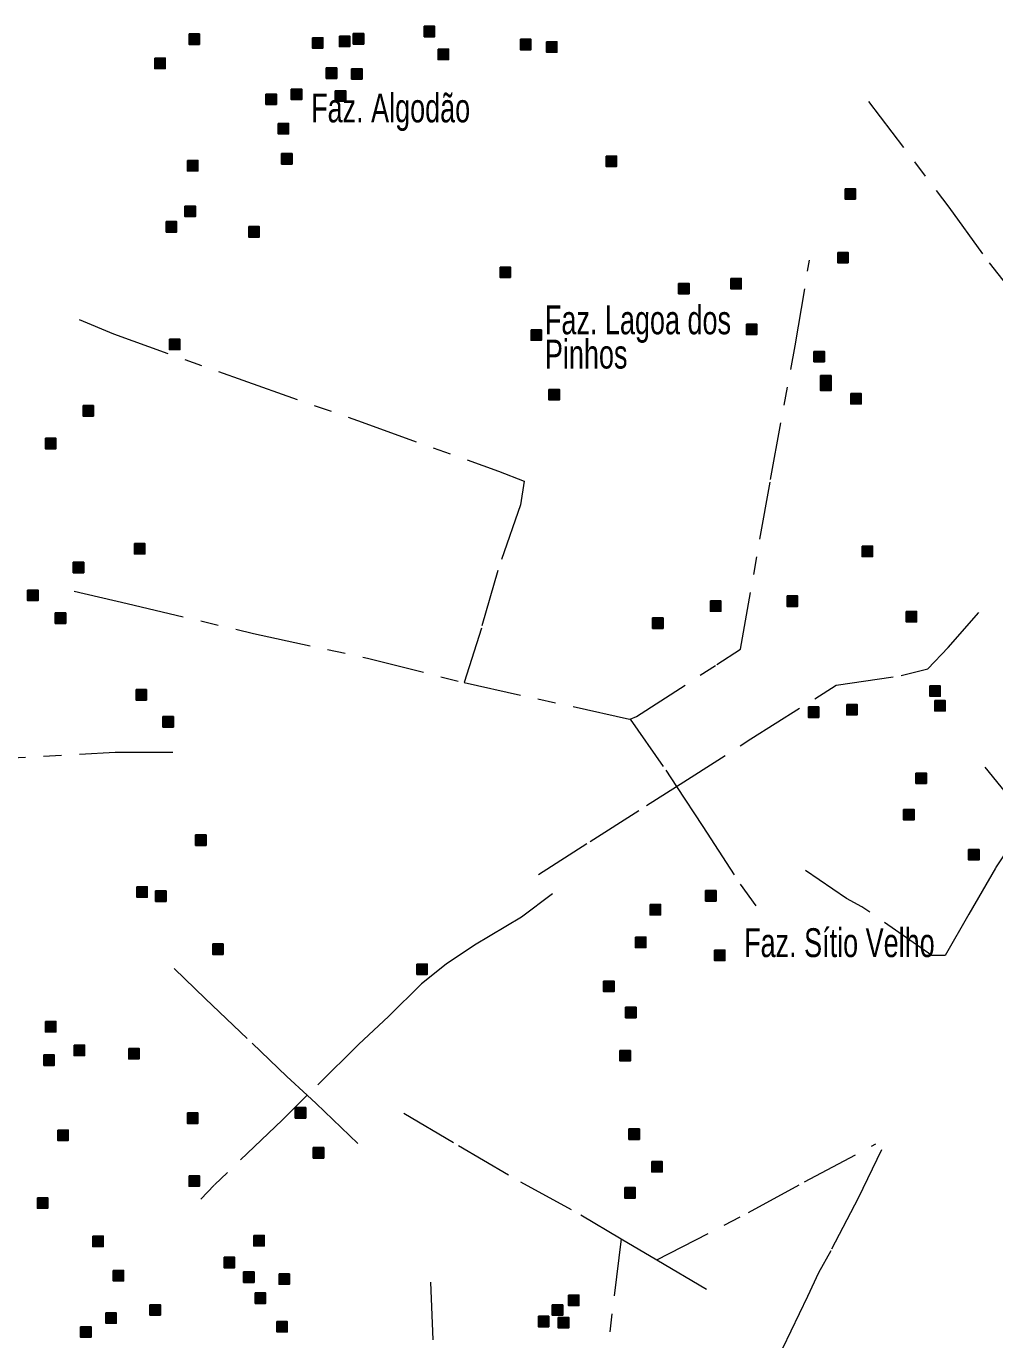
# Model space of a CAD drawing. Extents: x 445.4 to 500, y 8728.7 to 8784.
# Drawn here: x 463.38 to 468.75, y 8739.94 to 8747.22 of the extents above; entities that cross this region are included whole.
import ezdxf

# ---------------------------------------------------------------- set-up
doc = ezdxf.new("R2010")
doc.units = 0
doc.header["$LTSCALE"] = 0.064
doc.linetypes.add('DOT_DASHED', pattern=[7.7, 5, -1.2, 0.3, -1.2])
doc.layers.add('2', color=7, linetype='Continuous', lineweight=25)
doc.layers.add('22', color=7, linetype='DOT_DASHED', lineweight=13)
doc.layers.add('61', color=7, linetype='Continuous')

msp = doc.modelspace()

# ---------------------------------------------------------------- hatches: boundary and pattern name
at = {"layer": '2'}
for points in [[(464.2846, 8747.1799), (464.3426, 8747.1799), (464.3426, 8747.1219), (464.2846, 8747.1219)], [(464.9693, 8747.159), (465.0273, 8747.159), (465.0273, 8747.101), (464.9693, 8747.101)], [(465.1186, 8747.1681), (465.1766, 8747.1681), (465.1766, 8747.1101), (465.1186, 8747.1101)], [(465.1955, 8747.1817), (465.2535, 8747.1817), (465.2535, 8747.1237), (465.1955, 8747.1237)], [(465.5892, 8747.2224), (465.6472, 8747.2224), (465.6472, 8747.1644), (465.5892, 8747.1644)], [(465.6661, 8747.0956), (465.7241, 8747.0956), (465.7241, 8747.0376), (465.6661, 8747.0376)], [(466.1232, 8747.15), (466.1812, 8747.15), (466.1812, 8747.092), (466.1232, 8747.092)], [(466.268, 8747.1364), (466.326, 8747.1364), (466.326, 8747.0784), (466.268, 8747.0784)], [(464.0946, 8747.0458), (464.1526, 8747.0458), (464.1526, 8746.9878), (464.0946, 8746.9878)], [(465.0462, 8746.9915), (465.1042, 8746.9915), (465.1042, 8746.9335), (465.0462, 8746.9335)], [(465.1865, 8746.987), (465.2445, 8746.987), (465.2445, 8746.929), (465.1865, 8746.929)], [(464.8516, 8746.8738), (464.9096, 8746.8738), (464.9096, 8746.8158), (464.8516, 8746.8158)], [(465.096, 8746.8647), (465.154, 8746.8647), (465.154, 8746.8067), (465.096, 8746.8067)], [(464.7114, 8746.8466), (464.7694, 8746.8466), (464.7694, 8746.7886), (464.7114, 8746.7886)], [(464.7792, 8746.6837), (464.8372, 8746.6837), (464.8372, 8746.6257), (464.7792, 8746.6257)], [(464.7982, 8746.5161), (464.8562, 8746.5161), (464.8562, 8746.4581), (464.7982, 8746.4581)], [(466.5983, 8746.5026), (466.6563, 8746.5026), (466.6563, 8746.4446), (466.5983, 8746.4446)], [(464.2756, 8746.4781), (464.3336, 8746.4781), (464.3336, 8746.4201), (464.2756, 8746.4201)], [(467.9241, 8746.3215), (467.9821, 8746.3215), (467.9821, 8746.2635), (467.9241, 8746.2635)], [(464.262, 8746.2246), (464.32, 8746.2246), (464.32, 8746.1666), (464.262, 8746.1666)], [(464.1579, 8746.1386), (464.2159, 8746.1386), (464.2159, 8746.0806), (464.1579, 8746.0806)], [(464.6163, 8746.1114), (464.6743, 8746.1114), (464.6743, 8746.0534), (464.6163, 8746.0534)], [(467.8834, 8745.9683), (467.9414, 8745.9683), (467.9414, 8745.9103), (467.8834, 8745.9103)], [(466.01, 8745.8868), (466.068, 8745.8868), (466.068, 8745.8288), (466.01, 8745.8288)], [(467.001, 8745.7963), (467.059, 8745.7963), (467.059, 8745.7383), (467.001, 8745.7383)], [(467.2906, 8745.8234), (467.3486, 8745.8234), (467.3486, 8745.7654), (467.2906, 8745.7654)], [(467.3766, 8745.5699), (467.4346, 8745.5699), (467.4346, 8745.5119), (467.3766, 8745.5119)], [(464.176, 8745.4866), (464.234, 8745.4866), (464.234, 8745.4286), (464.176, 8745.4286)], [(466.182, 8745.5382), (466.24, 8745.5382), (466.24, 8745.4802), (466.182, 8745.4802)], [(467.7515, 8745.419), (467.8095, 8745.419), (467.8095, 8745.361), (467.7515, 8745.361)], [(467.7884, 8745.2847), (467.8464, 8745.2847), (467.8464, 8745.2267), (467.7884, 8745.2267)], [(466.2815, 8745.2077), (466.3395, 8745.2077), (466.3395, 8745.1497), (466.2815, 8745.1497)], [(467.7884, 8745.2597), (467.8464, 8745.2597), (467.8464, 8745.2017), (467.7884, 8745.2017)], [(463.6964, 8745.1181), (463.7544, 8745.1181), (463.7544, 8745.0601), (463.6964, 8745.0601)], [(467.9558, 8745.1851), (468.0138, 8745.1851), (468.0138, 8745.1271), (467.9558, 8745.1271)], [(463.4882, 8744.937), (463.5462, 8744.937), (463.5462, 8744.879), (463.4882, 8744.879)], [(463.9814, 8744.353), (464.0394, 8744.353), (464.0394, 8744.295), (463.9814, 8744.295)], [(468.0191, 8744.3384), (468.0771, 8744.3384), (468.0771, 8744.2804), (468.0191, 8744.2804)], [(463.6421, 8744.2489), (463.7001, 8744.2489), (463.7001, 8744.1909), (463.6421, 8744.1909)], [(463.3887, 8744.0949), (463.4467, 8744.0949), (463.4467, 8744.0369), (463.3887, 8744.0369)], [(467.1775, 8744.0351), (467.2355, 8744.0351), (467.2355, 8743.9771), (467.1775, 8743.9771)], [(467.6028, 8744.0623), (467.6608, 8744.0623), (467.6608, 8744.0043), (467.6028, 8744.0043)], [(463.5425, 8743.9682), (463.6005, 8743.9682), (463.6005, 8743.9102), (463.5425, 8743.9102)], [(468.2635, 8743.9762), (468.3215, 8743.9762), (468.3215, 8743.9182), (468.2635, 8743.9182)], [(466.8562, 8743.94), (466.9142, 8743.94), (466.9142, 8743.882), (466.8562, 8743.882)], [(463.9905, 8743.5426), (464.0485, 8743.5426), (464.0485, 8743.4846), (463.9905, 8743.4846)], [(468.3947, 8743.5635), (468.4527, 8743.5635), (468.4527, 8743.5055), (468.3947, 8743.5055)], [(467.7205, 8743.4465), (467.7785, 8743.4465), (467.7785, 8743.3885), (467.7205, 8743.3885)], [(467.9332, 8743.4601), (467.9912, 8743.4601), (467.9912, 8743.4021), (467.9332, 8743.4021)], [(468.4219, 8743.482), (468.4799, 8743.482), (468.4799, 8743.424), (468.4219, 8743.424)], [(464.1398, 8743.3932), (464.1978, 8743.3932), (464.1978, 8743.3352), (464.1398, 8743.3352)], [(468.3178, 8743.0798), (468.3758, 8743.0798), (468.3758, 8743.0218), (468.3178, 8743.0218)], [(468.2492, 8742.8777), (468.3072, 8742.8777), (468.3072, 8742.8197), (468.2492, 8742.8197)], [(464.3208, 8742.7367), (464.3788, 8742.7367), (464.3788, 8742.6787), (464.3208, 8742.6787)], [(468.6096, 8742.6555), (468.6676, 8742.6555), (468.6676, 8742.5975), (468.6096, 8742.5975)], [(463.995, 8742.4487), (464.053, 8742.4487), (464.053, 8742.3907), (463.995, 8742.3907)], [(464.0991, 8742.4261), (464.1571, 8742.4261), (464.1571, 8742.3681), (464.0991, 8742.3681)], [(467.1503, 8742.4279), (467.2083, 8742.4279), (467.2083, 8742.3699), (467.1503, 8742.3699)], [(466.8426, 8742.3509), (466.9006, 8742.3509), (466.9006, 8742.2929), (466.8426, 8742.2929)], [(464.4158, 8742.1318), (464.4738, 8742.1318), (464.4738, 8742.0738), (464.4158, 8742.0738)], [(466.7612, 8742.1698), (466.8192, 8742.1698), (466.8192, 8742.1118), (466.7612, 8742.1118)], [(467.2001, 8742.0973), (467.2581, 8742.0973), (467.2581, 8742.0393), (467.2001, 8742.0393)], [(465.5485, 8742.0204), (465.6065, 8742.0204), (465.6065, 8741.9624), (465.5485, 8741.9624)], [(466.5847, 8741.9253), (466.6427, 8741.9253), (466.6427, 8741.8673), (466.5847, 8741.8673)], [(466.7069, 8741.7804), (466.7649, 8741.7804), (466.7649, 8741.7224), (466.7069, 8741.7224)], [(463.4882, 8741.7017), (463.5462, 8741.7017), (463.5462, 8741.6437), (463.4882, 8741.6437)], [(463.6466, 8741.5704), (463.7046, 8741.5704), (463.7046, 8741.5124), (463.6466, 8741.5124)], [(463.9498, 8741.5523), (464.0078, 8741.5523), (464.0078, 8741.4943), (463.9498, 8741.4943)], [(463.4792, 8741.5161), (463.5372, 8741.5161), (463.5372, 8741.4581), (463.4792, 8741.4581)], [(466.6752, 8741.5405), (466.7332, 8741.5405), (466.7332, 8741.4825), (466.6752, 8741.4825)], [(464.2756, 8741.1946), (464.3336, 8741.1946), (464.3336, 8741.1366), (464.2756, 8741.1366)], [(464.8743, 8741.2236), (464.9323, 8741.2236), (464.9323, 8741.1656), (464.8743, 8741.1656)], [(463.5561, 8741.0995), (463.6141, 8741.0995), (463.6141, 8741.0415), (463.5561, 8741.0415)], [(466.725, 8741.1058), (466.783, 8741.1058), (466.783, 8741.0478), (466.725, 8741.0478)], [(464.9738, 8741.0017), (465.0318, 8741.0017), (465.0318, 8740.9437), (464.9738, 8740.9437)], [(466.8517, 8740.9247), (466.9097, 8740.9247), (466.9097, 8740.8667), (466.8517, 8740.8667)], [(464.2846, 8740.846), (464.3426, 8740.846), (464.3426, 8740.788), (464.2846, 8740.788)], [(466.7024, 8740.7799), (466.7604, 8740.7799), (466.7604, 8740.7219), (466.7024, 8740.7219)], [(463.443, 8740.7238), (463.501, 8740.7238), (463.501, 8740.6658), (463.443, 8740.6658)], [(463.7507, 8740.511), (463.8087, 8740.511), (463.8087, 8740.453), (463.7507, 8740.453)], [(464.6435, 8740.5145), (464.7015, 8740.5145), (464.7015, 8740.4565), (464.6435, 8740.4565)], [(464.4793, 8740.3933), (464.5373, 8740.3933), (464.5373, 8740.3353), (464.4793, 8740.3353)], [(463.8638, 8740.3208), (463.9218, 8740.3208), (463.9218, 8740.2628), (463.8638, 8740.2628)], [(464.587, 8740.3121), (464.645, 8740.3121), (464.645, 8740.2541), (464.587, 8740.2541)], [(464.7838, 8740.3017), (464.8418, 8740.3017), (464.8418, 8740.2437), (464.7838, 8740.2437)], [(464.6516, 8740.1961), (464.7096, 8740.1961), (464.7096, 8740.1381), (464.6516, 8740.1381)], [(466.3901, 8740.184), (466.4481, 8740.184), (466.4481, 8740.126), (466.3901, 8740.126)], [(464.0674, 8740.1307), (464.1254, 8740.1307), (464.1254, 8740.0727), (464.0674, 8740.0727)], [(466.2996, 8740.1297), (466.3576, 8740.1297), (466.3576, 8740.0717), (466.2996, 8740.0717)], [(463.8231, 8740.0854), (463.8811, 8740.0854), (463.8811, 8740.0274), (463.8231, 8740.0274)], [(464.7717, 8740.0373), (464.8297, 8740.0373), (464.8297, 8739.9793), (464.7717, 8739.9793)], [(466.2227, 8740.0663), (466.2807, 8740.0663), (466.2807, 8740.0083), (466.2227, 8740.0083)], [(466.3328, 8740.0597), (466.3908, 8740.0597), (466.3908, 8740.0017), (466.3328, 8740.0017)], [(463.6828, 8740.0084), (463.7408, 8740.0084), (463.7408, 8739.9504), (463.6828, 8739.9504)]]:
    msp.add_hatch(color=256, dxfattribs=at).paths.add_polyline_path(points)

# ---------------------------------------------------------------- linework, layer by layer
for points in [[(464.2846, 8747.1799), (464.3426, 8747.1799), (464.3426, 8747.1219), (464.2846, 8747.1219)], [(464.9693, 8747.159), (465.0273, 8747.159), (465.0273, 8747.101), (464.9693, 8747.101)], [(465.1186, 8747.1681), (465.1766, 8747.1681), (465.1766, 8747.1101), (465.1186, 8747.1101)], [(465.1955, 8747.1817), (465.2535, 8747.1817), (465.2535, 8747.1237), (465.1955, 8747.1237)], [(465.5892, 8747.2224), (465.6472, 8747.2224), (465.6472, 8747.1644), (465.5892, 8747.1644)], [(465.6661, 8747.0956), (465.7241, 8747.0956), (465.7241, 8747.0376), (465.6661, 8747.0376)], [(466.1232, 8747.15), (466.1812, 8747.15), (466.1812, 8747.092), (466.1232, 8747.092)], [(466.268, 8747.1364), (466.326, 8747.1364), (466.326, 8747.0784), (466.268, 8747.0784)], [(464.0946, 8747.0458), (464.1526, 8747.0458), (464.1526, 8746.9878), (464.0946, 8746.9878)], [(465.0462, 8746.9915), (465.1042, 8746.9915), (465.1042, 8746.9335), (465.0462, 8746.9335)], [(465.1865, 8746.987), (465.2445, 8746.987), (465.2445, 8746.929), (465.1865, 8746.929)], [(464.8516, 8746.8738), (464.9096, 8746.8738), (464.9096, 8746.8158), (464.8516, 8746.8158)], [(465.096, 8746.8647), (465.154, 8746.8647), (465.154, 8746.8067), (465.096, 8746.8067)], [(464.7114, 8746.8466), (464.7694, 8746.8466), (464.7694, 8746.7886), (464.7114, 8746.7886)], [(464.7792, 8746.6837), (464.8372, 8746.6837), (464.8372, 8746.6257), (464.7792, 8746.6257)], [(464.7982, 8746.5161), (464.8562, 8746.5161), (464.8562, 8746.4581), (464.7982, 8746.4581)], [(466.5983, 8746.5026), (466.6563, 8746.5026), (466.6563, 8746.4446), (466.5983, 8746.4446)], [(464.2756, 8746.4781), (464.3336, 8746.4781), (464.3336, 8746.4201), (464.2756, 8746.4201)], [(467.9241, 8746.3215), (467.9821, 8746.3215), (467.9821, 8746.2635), (467.9241, 8746.2635)], [(464.262, 8746.2246), (464.32, 8746.2246), (464.32, 8746.1666), (464.262, 8746.1666)], [(464.1579, 8746.1386), (464.2159, 8746.1386), (464.2159, 8746.0806), (464.1579, 8746.0806)], [(464.6163, 8746.1114), (464.6743, 8746.1114), (464.6743, 8746.0534), (464.6163, 8746.0534)], [(467.8834, 8745.9683), (467.9414, 8745.9683), (467.9414, 8745.9103), (467.8834, 8745.9103)], [(466.01, 8745.8868), (466.068, 8745.8868), (466.068, 8745.8288), (466.01, 8745.8288)], [(467.001, 8745.7963), (467.059, 8745.7963), (467.059, 8745.7383), (467.001, 8745.7383)], [(467.2906, 8745.8234), (467.3486, 8745.8234), (467.3486, 8745.7654), (467.2906, 8745.7654)], [(467.3766, 8745.5699), (467.4346, 8745.5699), (467.4346, 8745.5119), (467.3766, 8745.5119)], [(464.176, 8745.4866), (464.234, 8745.4866), (464.234, 8745.4286), (464.176, 8745.4286)], [(466.182, 8745.5382), (466.24, 8745.5382), (466.24, 8745.4802), (466.182, 8745.4802)], [(467.7515, 8745.419), (467.8095, 8745.419), (467.8095, 8745.361), (467.7515, 8745.361)], [(467.7884, 8745.2847), (467.8464, 8745.2847), (467.8464, 8745.2267), (467.7884, 8745.2267)], [(466.2815, 8745.2077), (466.3395, 8745.2077), (466.3395, 8745.1497), (466.2815, 8745.1497)], [(467.7884, 8745.2597), (467.8464, 8745.2597), (467.8464, 8745.2017), (467.7884, 8745.2017)], [(463.6964, 8745.1181), (463.7544, 8745.1181), (463.7544, 8745.0601), (463.6964, 8745.0601)], [(467.9558, 8745.1851), (468.0138, 8745.1851), (468.0138, 8745.1271), (467.9558, 8745.1271)], [(463.4882, 8744.937), (463.5462, 8744.937), (463.5462, 8744.879), (463.4882, 8744.879)], [(463.9814, 8744.353), (464.0394, 8744.353), (464.0394, 8744.295), (463.9814, 8744.295)], [(468.0191, 8744.3384), (468.0771, 8744.3384), (468.0771, 8744.2804), (468.0191, 8744.2804)], [(463.6421, 8744.2489), (463.7001, 8744.2489), (463.7001, 8744.1909), (463.6421, 8744.1909)], [(463.3887, 8744.0949), (463.4467, 8744.0949), (463.4467, 8744.0369), (463.3887, 8744.0369)], [(467.1775, 8744.0351), (467.2355, 8744.0351), (467.2355, 8743.9771), (467.1775, 8743.9771)], [(467.6028, 8744.0623), (467.6608, 8744.0623), (467.6608, 8744.0043), (467.6028, 8744.0043)], [(463.5425, 8743.9682), (463.6005, 8743.9682), (463.6005, 8743.9102), (463.5425, 8743.9102)], [(468.2635, 8743.9762), (468.3215, 8743.9762), (468.3215, 8743.9182), (468.2635, 8743.9182)], [(466.8562, 8743.94), (466.9142, 8743.94), (466.9142, 8743.882), (466.8562, 8743.882)], [(463.9905, 8743.5426), (464.0485, 8743.5426), (464.0485, 8743.4846), (463.9905, 8743.4846)], [(468.3947, 8743.5635), (468.4527, 8743.5635), (468.4527, 8743.5055), (468.3947, 8743.5055)], [(467.7205, 8743.4465), (467.7785, 8743.4465), (467.7785, 8743.3885), (467.7205, 8743.3885)], [(467.9332, 8743.4601), (467.9912, 8743.4601), (467.9912, 8743.4021), (467.9332, 8743.4021)], [(468.4219, 8743.482), (468.4799, 8743.482), (468.4799, 8743.424), (468.4219, 8743.424)], [(464.1398, 8743.3932), (464.1978, 8743.3932), (464.1978, 8743.3352), (464.1398, 8743.3352)], [(468.3178, 8743.0798), (468.3758, 8743.0798), (468.3758, 8743.0218), (468.3178, 8743.0218)], [(468.2492, 8742.8777), (468.3072, 8742.8777), (468.3072, 8742.8197), (468.2492, 8742.8197)], [(464.3208, 8742.7367), (464.3788, 8742.7367), (464.3788, 8742.6787), (464.3208, 8742.6787)], [(468.6096, 8742.6555), (468.6676, 8742.6555), (468.6676, 8742.5975), (468.6096, 8742.5975)], [(463.995, 8742.4487), (464.053, 8742.4487), (464.053, 8742.3907), (463.995, 8742.3907)], [(464.0991, 8742.4261), (464.1571, 8742.4261), (464.1571, 8742.3681), (464.0991, 8742.3681)], [(467.1503, 8742.4279), (467.2083, 8742.4279), (467.2083, 8742.3699), (467.1503, 8742.3699)], [(466.8426, 8742.3509), (466.9006, 8742.3509), (466.9006, 8742.2929), (466.8426, 8742.2929)], [(464.4158, 8742.1318), (464.4738, 8742.1318), (464.4738, 8742.0738), (464.4158, 8742.0738)], [(466.7612, 8742.1698), (466.8192, 8742.1698), (466.8192, 8742.1118), (466.7612, 8742.1118)], [(467.2001, 8742.0973), (467.2581, 8742.0973), (467.2581, 8742.0393), (467.2001, 8742.0393)], [(465.5485, 8742.0204), (465.6065, 8742.0204), (465.6065, 8741.9624), (465.5485, 8741.9624)], [(466.5847, 8741.9253), (466.6427, 8741.9253), (466.6427, 8741.8673), (466.5847, 8741.8673)], [(466.7069, 8741.7804), (466.7649, 8741.7804), (466.7649, 8741.7224), (466.7069, 8741.7224)], [(463.4882, 8741.7017), (463.5462, 8741.7017), (463.5462, 8741.6437), (463.4882, 8741.6437)], [(463.6466, 8741.5704), (463.7046, 8741.5704), (463.7046, 8741.5124), (463.6466, 8741.5124)], [(463.9498, 8741.5523), (464.0078, 8741.5523), (464.0078, 8741.4943), (463.9498, 8741.4943)], [(463.4792, 8741.5161), (463.5372, 8741.5161), (463.5372, 8741.4581), (463.4792, 8741.4581)], [(466.6752, 8741.5405), (466.7332, 8741.5405), (466.7332, 8741.4825), (466.6752, 8741.4825)], [(464.2756, 8741.1946), (464.3336, 8741.1946), (464.3336, 8741.1366), (464.2756, 8741.1366)], [(464.8743, 8741.2236), (464.9323, 8741.2236), (464.9323, 8741.1656), (464.8743, 8741.1656)], [(463.5561, 8741.0995), (463.6141, 8741.0995), (463.6141, 8741.0415), (463.5561, 8741.0415)], [(466.725, 8741.1058), (466.783, 8741.1058), (466.783, 8741.0478), (466.725, 8741.0478)], [(464.9738, 8741.0017), (465.0318, 8741.0017), (465.0318, 8740.9437), (464.9738, 8740.9437)], [(466.8517, 8740.9247), (466.9097, 8740.9247), (466.9097, 8740.8667), (466.8517, 8740.8667)], [(464.2846, 8740.846), (464.3426, 8740.846), (464.3426, 8740.788), (464.2846, 8740.788)], [(466.7024, 8740.7799), (466.7604, 8740.7799), (466.7604, 8740.7219), (466.7024, 8740.7219)], [(463.443, 8740.7238), (463.501, 8740.7238), (463.501, 8740.6658), (463.443, 8740.6658)], [(463.7507, 8740.511), (463.8087, 8740.511), (463.8087, 8740.453), (463.7507, 8740.453)], [(464.6435, 8740.5145), (464.7015, 8740.5145), (464.7015, 8740.4565), (464.6435, 8740.4565)], [(464.4793, 8740.3933), (464.5373, 8740.3933), (464.5373, 8740.3353), (464.4793, 8740.3353)], [(463.8638, 8740.3208), (463.9218, 8740.3208), (463.9218, 8740.2628), (463.8638, 8740.2628)], [(464.587, 8740.3121), (464.645, 8740.3121), (464.645, 8740.2541), (464.587, 8740.2541)], [(464.7838, 8740.3017), (464.8418, 8740.3017), (464.8418, 8740.2437), (464.7838, 8740.2437)], [(464.6516, 8740.1961), (464.7096, 8740.1961), (464.7096, 8740.1381), (464.6516, 8740.1381)], [(466.3901, 8740.184), (466.4481, 8740.184), (466.4481, 8740.126), (466.3901, 8740.126)], [(464.0674, 8740.1307), (464.1254, 8740.1307), (464.1254, 8740.0727), (464.0674, 8740.0727)], [(466.2996, 8740.1297), (466.3576, 8740.1297), (466.3576, 8740.0717), (466.2996, 8740.0717)], [(463.8231, 8740.0854), (463.8811, 8740.0854), (463.8811, 8740.0274), (463.8231, 8740.0274)], [(464.7717, 8740.0373), (464.8297, 8740.0373), (464.8297, 8739.9793), (464.7717, 8739.9793)], [(466.2227, 8740.0663), (466.2807, 8740.0663), (466.2807, 8740.0083), (466.2227, 8740.0083)], [(466.3328, 8740.0597), (466.3908, 8740.0597), (466.3908, 8740.0017), (466.3328, 8740.0017)], [(463.6828, 8740.0084), (463.7408, 8740.0084), (463.7408, 8739.9504), (463.6828, 8739.9504)]]:
    msp.add_lwpolyline(points, close=True, dxfattribs=at)
at = {"layer": '22'}
for points in [[(468.0542, 8746.8045), (468.4997, 8746.2198), (468.7237, 8745.9106), (469.4163, 8745.0253), (469.5937, 8744.7911)], [(466.7326, 8743.3786), (466.768, 8743.3937), (467.2126, 8743.6814), (467.344, 8743.7671), (467.5107, 8744.7081), (467.6471, 8745.4498), (467.7271, 8745.9257)], [(463.6758, 8745.5954), (463.865, 8745.5157), (464.5824, 8745.2584), (465.2443, 8745.0263), (466.0022, 8744.7538), (466.1436, 8744.6983), (466.1234, 8744.5671), (465.9971, 8744.2038), (465.9063, 8743.884), (465.8103, 8743.5812)], [(463.6468, 8744.0894), (463.9408, 8744.0202), (464.6431, 8743.8537), (465.2747, 8743.7175), (465.8103, 8743.5812), (466.7326, 8743.3786)], [(462.3533, 8743.9098), (462.8567, 8744.0193), (462.8938, 8743.8783), (463.0127, 8743.3812), (463.0573, 8743.1512), (463.8745, 8743.1957), (464.2447, 8743.1963)], [(466.989, 8743.0058), (467.4014, 8743.2687), (467.7571, 8743.4921), (467.8747, 8743.5666), (468.2359, 8743.6205), (468.3844, 8743.6576), (468.4959, 8743.7763), (468.667, 8743.9701)], [(466.7326, 8743.3786), (466.9308, 8743.095), (466.989, 8743.0058)], [(468.6989, 8743.1132), (468.9354, 8742.8222), (468.7584, 8742.553), (468.611, 8742.2963), (468.4789, 8742.0685), (468.4048, 8742.0669), (468.0171, 8742.3384), (467.9328, 8742.3847), (467.7047, 8742.5385)], [(466.2225, 8742.5162), (466.5101, 8742.6994), (466.8228, 8742.8999), (466.989, 8743.0058)], [(466.989, 8743.0058), (467.1344, 8742.783), (467.3415, 8742.464), (467.4284, 8742.343)], [(466.3018, 8742.409), (466.1282, 8742.2808), (465.8681, 8742.125), (465.7115, 8742.0203), (465.5736, 8741.9108), (465.3919, 8741.7293), (465.2258, 8741.576), (464.9397, 8741.292)], [(464.2014, 8741.9958), (464.3757, 8741.8278), (464.6357, 8741.5806), (464.8269, 8741.396), (464.9397, 8741.292)], [(464.9397, 8741.292), (464.8018, 8741.155), (464.4246, 8740.7928), (464.3501, 8740.7163)], [(464.9397, 8741.292), (464.9898, 8741.2458), (465.2498, 8740.9986)], [(465.4756, 8741.1933), (465.7801, 8741.0129), (466.1237, 8740.8116), (466.4581, 8740.6285), (466.6814, 8740.4966), (466.8808, 8740.3789), (467.2178, 8740.1799)], [(466.8808, 8740.3789), (467.3882, 8740.6423), (467.6998, 8740.8116), (468.0948, 8741.022)], [(468.1273, 8740.9894), (467.9974, 8740.7221), (467.8451, 8740.4297), (467.7778, 8740.3069), (467.7163, 8740.1753), (467.5287, 8739.7848), (467.4501, 8739.6436)], [(466.6814, 8740.4966), (466.5817, 8739.6786), (466.5817, 8739.5551), (466.5155, 8739.4889), (466.1489, 8739.1757), (466.0522, 8739.1035), (465.9486, 8739.0538), (466.0469, 8739.0368), (466.3119, 8739.0059), (466.3657, 8738.9956)], [(465.6235, 8740.2554), (465.648, 8739.6566), (465.6739, 8739.3471), (465.696, 8739.1027)]]:
    msp.add_lwpolyline(points, dxfattribs=at)

# ---------------------------------------------------------------- texts
at = {"layer": '61', "width": 0.7}
for s, p in [('Faz. Algodão', (464.9618, 8746.6894)), ('Faz. Lagoa dos', (466.2591, 8745.5138)), ('Pinhos', (466.2591, 8745.3238)), ('Faz. Sítio Velho', (467.3642, 8742.0589))]:
    msp.add_text(s, height=0.16, dxfattribs=at).set_placement(p)

doc.saveas('drawing.dxf')
